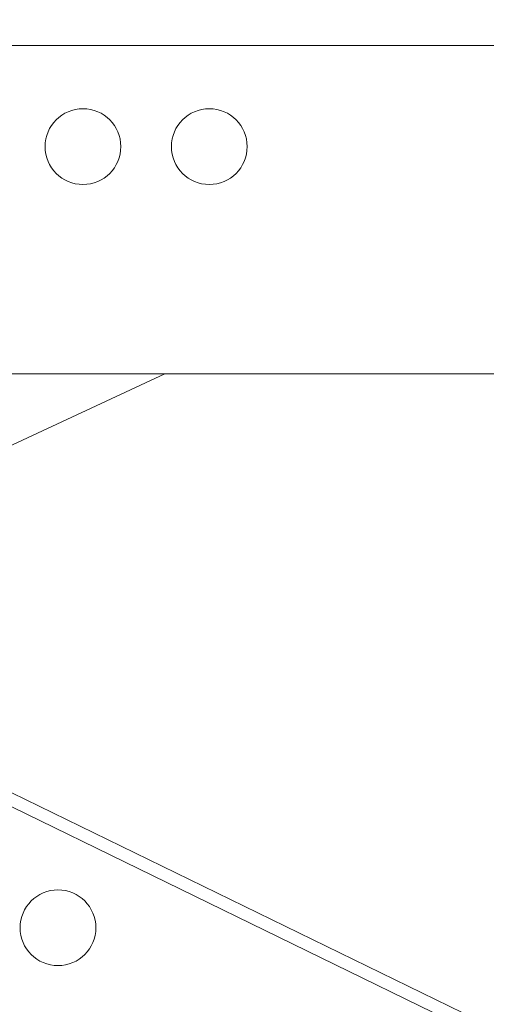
# Model space of a CAD drawing. Header units: inches. Extents: x 0 to 77643, y -44170 to 0.
# Tile 424 of 546: x 76283.1 to 76286.79, y -39567.8 to -39560. Entities that reach past the tile are written whole.
import ezdxf
from ezdxf.lldxf.tags import DXFTag

# ---------------------------------------------------------------- set-up
doc = ezdxf.new("R2010")
doc.units = ezdxf.units.IN
doc.header["$MEASUREMENT"] = 0
doc.layers.get('0').update_dxf_attribs({"lineweight": 0})
doc.layers.get('Defpoints').update_dxf_attribs({"lineweight": 0})
doc.styles.get("Standard").update_dxf_attribs({"font": 'arial.ttf', "width": 0.75})
tags = doc.linetypes.add('HIDDEN2', pattern=[4.7625, 3.175, -1.5875]).pattern_tags.tags
tags[6:7] = [DXFTag(74, 4), DXFTag(75, 0), DXFTag(340, '0'), DXFTag(46, 0.0), DXFTag(50, 0.0), DXFTag(44, 0.0), DXFTag(45, 0.0)]
tags[4:5] = [DXFTag(74, 4), DXFTag(75, 0), DXFTag(340, '0'), DXFTag(46, 0.0), DXFTag(50, 0.0), DXFTag(44, 0.0), DXFTag(45, 0.0)]
doc.dimstyles.get("Standard").update_dxf_attribs({"dimtxt": 0.18, "dimasz": 0.18, "dimexe": 0.18, "dimexo": 0.0625, "dimgap": 0.09, "dimtad": 0, "dimtih": 1, "dimtoh": 1, "dimdec": 4, "dimzin": 0, "dimdsep": 46, "dimtxsty": 'Standard', "dimcen": 0.09, "dimadec": 0, "dimazin": 0, "dimtfac": 1, "dimtdec": 4, "dimtofl": 0, "dimtmove": 0, "dimatfit": 3, "dimfxl": 1, "dimtolj": 1, "dimtzin": 0, "dimarcsym": 0})

# ---------------------------------------------------------------- blocks, each defined once
blk = doc.blocks.new('*D1798')
at = {"color": 0, "linetype": 'Continuous', "lineweight": -2}
for p, q in [((76255.676, -39499.3347), (76255.676, -39778.2568)), ((76392.3455, -39761.3342), (76392.3455, -39778.2568)), ((76362.3455, -39778.0768), (76285.676, -39778.0768))]:
    blk.add_line(p, q, dxfattribs=at)
at = {"color": 0}
for points in [[(76285.676, -39773.0768), (76285.676, -39783.0768), (76255.676, -39778.0768)], [(76362.3455, -39783.0768), (76362.3455, -39773.0768), (76392.3455, -39778.0768)]]:
    blk.add_solid(points, dxfattribs=at)
at = {"layer": 'Defpoints', "color": 0}
for p in [(76255.676, -39499.2722), (76392.3455, -39761.2717), (76255.676, -39778.0768)]:
    blk.add_point(p, dxfattribs=at)
at = {"linetype": 'Continuous', "lineweight": 20, "ltscale": 12, "insert": (76325.7482, -39757.5668), "char_height": 30, "attachment_point": 5}
blk.add_mtext('\\A1;C', dxfattribs=at)
blk = doc.blocks.new('A$C440D5DCA')
at = {"color": 7, "linetype": 'HIDDEN2'}
for p, q in [((168.207, 2132.167), (464.234, 2132.167)), ((235.488, 2069.237), (314.685, 2106.167)), ((314.685, 2106.167), (269.728, 2106.167)), ((310.535, 2106.167), (464.234, 2106.167))]:
    blk.add_line(p, q, dxfattribs=at)
at = {"color": 7, "linetype": 'Continuous'}
for p, q in [((293.462, 2077.417), (440.985, 2005.465)), ((293.286, 2076.39), (440.547, 2004.567))]:
    blk.add_line(p, q, dxfattribs=at)
at = {"color": 7, "linetype": 'HIDDEN2'}
for centre in [(308.207, 2124.167), (318.207, 2124.167)]:
    blk.add_circle(centre, 3, dxfattribs=at)
at = {"color": 7, "linetype": 'Continuous'}
blk.add_circle((306.23, 2062.289), 3, dxfattribs=at)

msp = doc.modelspace()

# ---------------------------------------------------------------- block references
at = {"xscale": 0.1, "yscale": 0.1, "zscale": 0.1}
msp.add_blockref('A$C440D5DCA', (76252.77599, -39773.42178), dxfattribs=at)

# ---------------------------------------------------------------- dimensions: what is measured, and where the dimension line sits
at = {"color": 6, "linetype": 'Continuous', "lineweight": 20}
dim = msp.add_linear_dim(base=(76255.676, -39778.07682), p1=(76392.34554, -39761.27166), p2=(76255.676, -39499.27223), text='C', dimstyle='Standard', override={"dimtxt": 30, "dimasz": 30, "dimgap": 5, "dimtad": 1, "dimtih": 0, "dimtoh": 0, "dimclrt": 256}, dxfattribs=at)
dim.commit()
dim.dimension.update_dxf_attribs({"geometry": '*D1798', "text_midpoint": (76325.74818, -39778.07682), "dimtype": 160})

doc.saveas('drawing.dxf')
